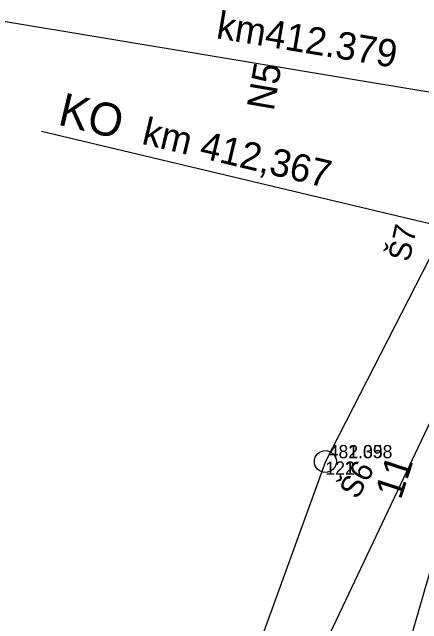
# Model space of a CAD drawing. Extents: x -874038 to -859694, y -1059487 to -1049069.
# Drawn here: x -866597.5 to -866560.2, y -1050309.7 to -1050254 of the extents above; entities that cross this region are included whole.
import ezdxf

# ---------------------------------------------------------------- set-up
doc = ezdxf.new("R2010")
doc.units = 0
for name, color, linetype in [('Vrstva 1', 7, 'Continuous'), ('Vrstva 11', 7, 'Continuous'), ('Vrstva 28', 7, 'Continuous'), ('Vrstva 32', 7, 'Continuous'), ('Vrstva 43', 7, 'Continuous'), ('Vrstva 44', 7, 'Continuous'), ('Vrstva 60', 7, 'Continuous'), ('Vrstva 61', 7, 'Continuous'), ('Vrstva 63', 7, 'Continuous')]:
    doc.layers.add(name, color=color, linetype=linetype)

msp = doc.modelspace()

# ---------------------------------------------------------------- linework, layer by layer
at = {"layer": 'Vrstva 1'}
for p, q in [((-866670.829, -1050242.733), (-866538.222, -1050264.799)), ((-866594.834, -1050264.809), (-866547, -1050276.217))]:
    msp.add_line(p, q, dxfattribs=at)
at = {"layer": 'Vrstva 28'}
msp.add_lwpolyline([(-866550.16, -1050258.3), (-866551.67, -1050267.94), (-866551.95, -1050270.2), (-866553.16, -1050280.04), (-866558.06, -1050297.61), (-866559.25, -1050304.08), (-866565.01, -1050324.07)], dxfattribs=at)
at = {"layer": 'Vrstva 32'}
msp.add_lwpolyline([(-866550.16, -1050258.3), (-866551.67, -1050267.94), (-866551.95, -1050270.2), (-866553.16, -1050280.04), (-866558.06, -1050297.61), (-866559.25, -1050304.08), (-866565.01, -1050324.07)], dxfattribs=at)
at = {"layer": 'Vrstva 43'}
msp.add_circle((-866568.988, -1050294.895), 1, dxfattribs=at)
at = {"layer": 'Vrstva 44'}
msp.add_lwpolyline([(-866487.695, -1050063.218), (-866491.446, -1050081.177), (-866505.89, -1050163.565), (-866517.279, -1050219.791), (-866546.351, -1050218.156), (-866558.908, -1050275.234), (-866568.988, -1050294.895), (-866588.978, -1050350.048), (-866609.417, -1050369.06), (-866613.019, -1050391.26), (-866602.498, -1050412.296), (-866589.615, -1050418.846), (-866587.422, -1050422.063)], dxfattribs=at)
at = {"layer": 'Vrstva 60'}
msp.add_line((-866568.988, -1050294.895), (-866568.988, -1050294.895), dxfattribs=at)
msp.add_line((-866568.988, -1050294.895), (-866568.988, -1050294.895), dxfattribs=at)
at = {"layer": 'Vrstva 63'}
msp.add_line((-866640.692, -1050462.965), (-866548.702, -1050268.572), dxfattribs=at)

# ---------------------------------------------------------------- texts
at = {"layer": 'Vrstva 1'}
for s, height, rotation, p in [('km412.379', 2.5, 350.5525, (-866579.001, -1050256.341)), ('KO', 3, 346.5851, (-866593.438, -1050264.201)), ('km 412,367', 2.5, 346.5851, (-866585.794, -1050265.957))]:
    msp.add_text(s, height=height, rotation=rotation, dxfattribs=at).set_placement(p)
at = {"layer": 'Vrstva 11'}
for s, rotation, p in [('N5', 80.1887, (-866573.695, -1050263.049)), ('11', 71.9077, (-866562.13, -1050298.439))]:
    msp.add_text(s, height=2.5, rotation=rotation, dxfattribs=at).set_placement(p)
at = {"layer": 'Vrstva 43'}
for s, rotation, p in [('Š7', 77.5819, (-866561.351, -1050276.783)), ('Š6', 60.1634, (-866566.097, -1050298.425))]:
    msp.add_text(s, height=2, rotation=rotation, dxfattribs=at).set_placement(p)
at = {"layer": 'Vrstva 60'}
for s in ['121', '122']:
    msp.add_text(s, height=1.2, dxfattribs=at).set_placement((-866568.988, -1050296.095))
at = {"layer": 'Vrstva 61'}
for s in ['481.058', '482.398']:
    msp.add_text(s, height=1.2, dxfattribs=at).set_placement((-866568.688, -1050294.595))

doc.saveas('drawing.dxf')
